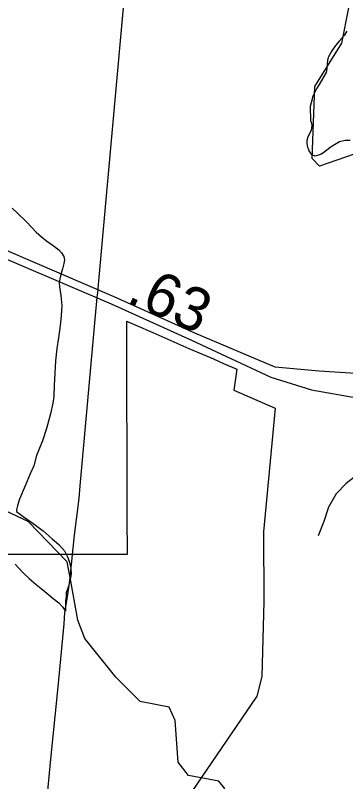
# Model space of a CAD drawing. Extents: x 2001466 to 31450019, y -30647475 to 847247.
# Drawn here: x 2162839 to 2164743, y 745745 to 750161 of the extents above; entities that cross this region are included whole.
import ezdxf

# ---------------------------------------------------------------- set-up
doc = ezdxf.new("R2010")
doc.units = 0
for name, color, linetype in [('Exist Boundary Political City Limit New', 7, 'Continuous'), ('Exist Hydrographic Creek Single Shore', 7, 'Continuous'), ('Exist Hydrographic Misc Water Feature', 7, 'Continuous'), ('Exist Road Non-System Type 51', 7, 'Continuous'), ('Exist Road Primary US Divided Attributed', 7, 'Continuous'), ('Exist Road Primary US Mileage Hundredths English Label', 7, 'Continuous'), ('Exist Utilities Electrical Transmission Line', 7, 'Continuous'), ('Map Preparation Boundary City Limit Buffer Line', 7, 'Continuous')]:
    doc.layers.add(name, color=color, linetype=linetype)

msp = doc.modelspace()

# ---------------------------------------------------------------- linework, layer by layer
at = {"layer": 'Exist Boundary Political City Limit New'}
for points in [[(2162731.8, 747056.1), (2162994.8, 747056.6), (2163183.5, 747057.1), (2163371.2, 747056.8), (2163485, 747056.7), (2163483.8, 747274.3), (2163483.5, 747611.1), (2163481.2, 748019.4), (2163480.8, 748301.8), (2163480.5, 748399.5), (2163489, 748395.8), (2163533.5, 748375.9), (2163631.8, 748333.4), (2163839.5, 748242), (2163920.5, 748207.1), (2163980.2, 748181.9), (2164038.8, 748155.1), (2164116, 748121.7), (2164098.5, 748001.1), (2164335.5, 747897.6), (2164269, 747185.6)], [(2164269, 747185.6), (2164271, 746783.9), (2164260, 746351), (2164230.2, 746238.7), (2163362.8, 744964.4)]]:
    msp.add_lwpolyline(points, dxfattribs=at)
at = {"layer": 'Exist Hydrographic Creek Single Shore'}
for points in [[(2165255.1, 748232.2), (2165222, 748255.9), (2165163.2, 748345.7), (2165145.2, 748654.4), (2165035.2, 748869.9), (2164984.2, 749103.9), (2164866.1, 749362.2), (2164791.2, 749360.4), (2164591.1, 749292.4), (2164549.1, 749335.9), (2164564.2, 749752.2), (2164720.1, 750001.6), (2164761.1, 750204.1), (2164758.2, 750686.4), (2164716.2, 750861.2), (2164615.1, 750994.4), (2164540.2, 751051.7), (2164539.2, 751166.6), (2164580.2, 751218.2), (2164572.2, 751300.4), (2164471.1, 751443.5), (2164568.1, 751933.6), (2164482.2, 752407.8), (2164448.2, 752467.5)], [(2163154.3, 746922.1), (2163138.1, 747012.6), (2162912.1, 747243.6), (2162686.2, 747349.9), (2162561.1, 747457.5), (2162501.2, 747675.2), (2162417.1, 747749.1), (2162349.3, 747957.2), (2162249.2, 748090.4), (2161990.2, 748128.6), (2161865.1, 748219.7), (2161846.3, 748544.8), (2161771.2, 748595.6), (2161471.2, 748608.3), (2161362.1, 748659.8), (2161279.1, 748658.1)], [(2164048.1, 745607.9), (2164045, 745708.1), (2164011.2, 745748.1), (2163836.1, 745781.2), (2163778.1, 745857.9), (2163760.2, 746097.7), (2163726.2, 746173.9), (2163559.1, 746206.9), (2163417.2, 746347.5), (2163240.2, 746571), (2163198.2, 746676.8), (2163154.3, 746922.1)]]:
    msp.add_lwpolyline(points, dxfattribs=at)
at = {"layer": 'Exist Hydrographic Misc Water Feature'}
for points in [[(2164749.8, 750069.6), (2164734.2, 750045.1), (2164705.9, 750013.3), (2164684.6, 749986.9), (2164662.7, 749957), (2164642.8, 749922.6), (2164637, 749902.8), (2164635, 749880.8), (2164633.3, 749852.7), (2164629.2, 749831), (2164589.9, 749762.3), (2164575.9, 749742.5), (2164562, 749714.6), (2164552.3, 749692.6), (2164549.9, 749678.3), (2164538.2, 749636.3), (2164540.7, 749554.4), (2164544.8, 749540.4), (2164547, 749526.2), (2164545.2, 749512.3), (2164543.1, 749500.4), (2164535.5, 749482.1), (2164525.3, 749462.1), (2164519.5, 749440.3), (2164517.9, 749422.3), (2164521.8, 749402.3), (2164525.9, 749394.3), (2164531.8, 749376.4), (2164543.9, 749362.4), (2164551.9, 749358.3), (2164565.7, 749352.6), (2164587.6, 749356.6), (2164604, 749362.6), (2164641.8, 749393), (2164653.6, 749400.9), (2164667.8, 749411), (2164707.6, 749433.4), (2164739.6, 749441.5), (2164769.3, 749441.9)], [(2162820.7, 749050.6), (2162846.5, 749024.8), (2162905, 748969.3), (2162959.1, 748911.6), (2162989, 748885.6), (2163017.5, 748861.8), (2163057.5, 748834.3), (2163089.7, 748810.3), (2163105.7, 748792.5), (2163117.8, 748772.4), (2163122.1, 748752.7), (2163118, 748730.6), (2163110.4, 748700.5), (2163102.6, 748676.5), (2163094.4, 748642.5), (2163090.7, 748620.3), (2163092.6, 748596.5), (2163101.4, 748546.5), (2163107.3, 748488.4), (2163105.7, 748462.7), (2163103.7, 748430.6), (2163097.7, 748374.6), (2163088.3, 748302.7), (2163078.4, 748240.5), (2163069.4, 748170.5), (2163065.9, 748098.4), (2163061.8, 748028.4), (2163060.6, 747964.5), (2163054.6, 747926.4), (2163040.9, 747864.4), (2163017.5, 747780.3), (2162996, 747710.2), (2162960.5, 747623.9), (2162944.7, 747565.8), (2162924.8, 747519.7), (2162895.3, 747449.5), (2162861.9, 747373.5), (2162852.1, 747337.3), (2162846.1, 747309.3), (2162845.9, 747301.2)], [(2162845.9, 747301.2), (2162884.2, 747273.6), (2162934.5, 747238), (2162998.7, 747190.2), (2163051, 747144.5), (2163089.1, 747112.8), (2163121.5, 747075), (2163139.1, 747041.1), (2163149.8, 747015.2), (2163156.1, 746989.1), (2163157.8, 746969.3), (2163160.5, 746943.4), (2163154.1, 746911.1), (2163144.5, 746871.1), (2163132.6, 746833.2), (2163131.1, 746811.1), (2163127, 746789), (2163127.2, 746765), (2163127.4, 746745.1), (2163127.4, 746727.3)], [(2162837.7, 746999.5), (2162859.6, 746975.5), (2162882.2, 746949.8), (2162918.7, 746915.8), (2162958.5, 746882.3), (2162996.6, 746850.5), (2163032.7, 746822.8), (2163056.7, 746800.9), (2163088.9, 746774.9), (2163111.2, 746753.3), (2163127.4, 746727.3)]]:
    msp.add_lwpolyline(points, dxfattribs=at)
at = {"layer": 'Exist Road Non-System Type 51'}
msp.add_lwpolyline([(2165126.8, 747475), (2165122.3, 747474.4), (2165004.1, 747484.2), (2164973.5, 747500.6), (2164879.7, 747541.3), (2164826.8, 747527.1), (2164745.2, 747463.8), (2164688.2, 747404.7), (2164643.3, 747327.2), (2164616.8, 747243.6), (2164584.2, 747162)], dxfattribs=at)
at = {"layer": 'Exist Road Primary US Divided Attributed'}
for points in [[(2165434.6, 748063.1), (2165192.4, 748077.8), (2164920.4, 748089.3), (2164590.7, 748111.3), (2164336.7, 748133.8), (2163873, 748329.8), (2163408.5, 748539.2), (2162316.3, 749007.1)], [(2162302.1, 748964.1), (2163390.4, 748498.1), (2163855, 748288.6), (2164311.4, 748076.7), (2164545.7, 748003.4), (2164806.3, 747956.3), (2165116, 747941.7), (2165435, 747971.3)]]:
    msp.add_lwpolyline(points, dxfattribs=at)
at = {"layer": 'Exist Utilities Electrical Transmission Line'}
for p, q in [((2163313.3, 748562.4), (2163319.5, 748631.9)), ((2163311.1, 748538.7), (2163313.3, 748562.4)), ((2163303.4, 748453.3), (2163309, 748515.1)), ((2163309, 748515.1), (2163311.1, 748538.7))]:
    msp.add_line(p, q, dxfattribs=at)
for points in [[(2163319.5, 748631.9), (2163736, 753250.1), (2164298.9, 753841.7)], [(2163154.3, 746922.1), (2163180, 747166.2), (2163205.7, 747376.4), (2163213, 747450.7), (2163303.4, 748453.3)], [(2163017.6, 745607.9), (2163023.6, 745666.6), (2163027.2, 745712.7), (2163043.5, 745874.9), (2163081.5, 746253.3), (2163088.7, 746331.4), (2163119.3, 746655.7), (2163124.6, 746719.8), (2163139.7, 746809.9), (2163150.9, 746890), (2163154.3, 746922.1)]]:
    msp.add_lwpolyline(points, dxfattribs=at)
at = {"layer": 'Map Preparation Boundary City Limit Buffer Line'}
for points in [[(2162731.8, 747056.1), (2162994.8, 747056.6), (2163183.5, 747057.1), (2163371.2, 747056.8), (2163485, 747056.7), (2163483.8, 747274.3), (2163483.5, 747611.1), (2163481.2, 748019.4), (2163480.8, 748301.8), (2163480.5, 748399.5), (2163489, 748395.8), (2163533.5, 748375.9), (2163631.8, 748333.4), (2163839.5, 748242), (2163920.5, 748207.1), (2163980.2, 748181.9), (2164038.8, 748155.1), (2164116, 748121.7), (2164098.5, 748001.1), (2164335.5, 747897.6), (2164269, 747185.6)], [(2164269, 747185.6), (2164271, 746783.9), (2164260, 746351), (2164230.2, 746238.7), (2163362.8, 744964.4)]]:
    msp.add_lwpolyline(points, dxfattribs=at)

# ---------------------------------------------------------------- texts
at = {"layer": 'Exist Road Primary US Mileage Hundredths English Label'}
msp.add_text('.63', height=250, rotation=335.7356, dxfattribs=at).set_placement((2163471.2, 748510.9))

doc.saveas('drawing.dxf')
